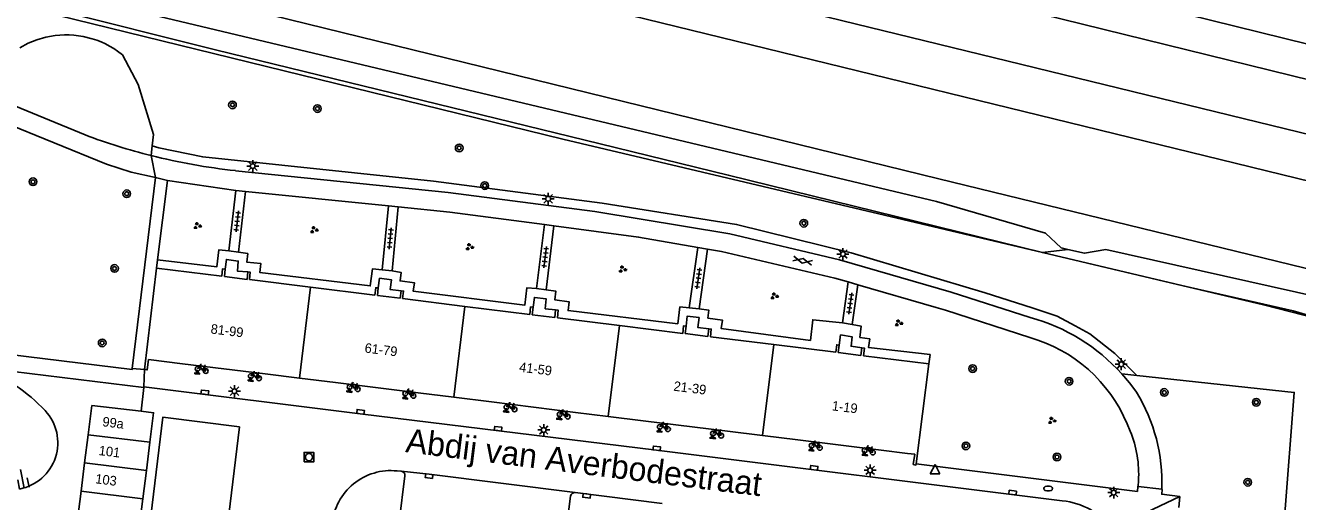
# Model space of a CAD drawing. Extents: x 131000 to 133014, y 396499 to 399001.
# Drawn here: x 131958.7 to 132091.5, y 397259.1 to 397308.8 of the extents above; entities that cross this region are included whole.
import ezdxf

# ---------------------------------------------------------------- set-up
doc = ezdxf.new("R2010")
doc.units = 0
for name, color, linetype in [('gg-afsc-hekwerk', 7, 'Continuous'), ('gg-anno-huisnummerreeks BGT', 7, 'Continuous'), ('gg-anno-openbare ruimte label', 7, 'Continuous'), ('gg-aspt-spoorlijn', 7, 'Continuous'), ('gg-bbg-bijgebouw', 7, 'Continuous'), ('gg-bbg-hoofdgebouw', 7, 'Continuous'), ('gg-bbg-toegangstrap', 7, 'Continuous'), ('gg-bbg-tussenscheiding', 7, 'Continuous'), ('gg-knt-bovenkant onderkant talud', 7, 'Continuous'), ('gg-knt-verharding', 7, 'Continuous'), ('gg-knt-verharding nz', 7, 'Continuous'), ('gt-grn-groengrens', 7, 'Continuous'), ('gt-grn-weggrens', 7, 'Continuous'), ('gt-symb-boom', 7, 'Continuous'), ('gt-symb-brandkraan', 7, 'Continuous'), ('gt-symb-fietsenrek', 7, 'Continuous'), ('gt-symb-gesloten verharding', 7, 'Continuous'), ('gt-symb-groenvak', 7, 'Continuous'), ('gt-symb-kolk', 7, 'Continuous'), ('gt-symb-lichtmast', 7, 'Continuous'), ('gt-symb-rioolschacht', 7, 'Continuous'), ('gt-symb-talud symbool', 7, 'Continuous'), ('gt-symb-tegel verharding', 7, 'Continuous'), ('gt-symb-waterafsluiter', 7, 'Continuous'), ('gx-grn-maaiveld', 7, 'Continuous')]:
    doc.layers.add(name, color=color, linetype=linetype)

# ---------------------------------------------------------------- blocks, each defined once
blk = doc.blocks.new('gt0-GRVAK')
at = {"layer": 'gt-symb-groenvak'}
for p, q in [((-0.11, 0.19), (-0.23, 0.24)), ((-0.18, 0.15), (0.09, 0.15)), ((-0.09, 0.21), (-0.16, 0.32)), ((-0.05, 0.21), (-0.05, 0.39)), ((0, 0.21), (0.06, 0.32)), ((0.02, 0.19), (0.13, 0.24)), ((0.26, -0.05), (0.2, 0.06)), ((0.3, -0.05), (0.3, 0.13)), ((0.35, -0.05), (0.41, 0.06)), ((-0.24, -0.23), (-0.36, -0.18)), ((-0.32, -0.26), (-0.05, -0.26)), ((-0.23, -0.21), (-0.29, -0.09)), ((-0.18, -0.2), (-0.18, -0.02)), ((-0.14, -0.21), (-0.07, -0.09)), ((-0.12, -0.23), (0, -0.18)), ((0.24, -0.07), (0.12, -0.02)), ((0.17, -0.11), (0.44, -0.11)), ((0.37, -0.07), (0.49, -0.02))]:
    blk.add_line(p, q, dxfattribs=at)
blk = doc.blocks.new('gt0-BOOM')
at = {"layer": 'gt-symb-boom'}
for radius in [0.4, 0.2]:
    blk.add_circle((0, 0), radius, dxfattribs=at)
blk = doc.blocks.new('gt0-TEG1')
at = {"layer": 'gt-symb-tegel verharding'}
for p, q in [((-1.12, 0), (1.12, 0)), ((-0.9, -0.25), (-0.9, 0.25)), ((-0.45, -0.25), (-0.45, 0.25)), ((0, -0.25), (0, 0.25)), ((0.45, -0.25), (0.45, 0.25)), ((0.9, -0.25), (0.9, 0.25))]:
    blk.add_line(p, q, dxfattribs=at)
blk = doc.blocks.new('gt0-LMAST')
at = {"layer": 'gt-symb-lichtmast'}
for p, q in [((-0.18, 0.17), (-0.45, 0.44)), ((-0.01, 0.25), (-0.01, 0.62)), ((0.17, 0.17), (0.44, 0.44)), ((-0.26, 0), (-0.63, 0)), ((-0.18, -0.18), (-0.45, -0.45)), ((-0.01, -0.25), (-0.01, -0.63)), ((0.44, -0.45), (0.17, -0.18)), ((0.24, 0), (0.62, 0))]:
    blk.add_line(p, q, dxfattribs=at)
blk.add_circle((-0.01, 0), 0.25, dxfattribs=at)
blk = doc.blocks.new('gt0-GESVH1')
at = {"layer": 'gt-symb-gesloten verharding'}
for p, q in [((-0.99, -0.26), (0.01, 0.24)), ((0.01, -0.26), (-0.99, 0.24)), ((0.01, 0.24), (1.01, -0.26)), ((1.01, 0.24), (0.01, -0.26))]:
    blk.add_line(p, q, dxfattribs=at)
blk = doc.blocks.new('gt0-FREK')
at = {"layer": 'gt-symb-fietsenrek'}
for p, q in [((0.26, 0.76), (0.29, 0.82)), ((0.54, 0.34), (0.26, 0.76)), ((0.29, 0.82), (0.77, 0.71)), ((0.77, 0.71), (0.54, 0.34)), ((0.76, 0.84), (0.87, 0.82)), ((0.77, 0.71), (0.84, 0.82)), ((0.89, 0.25), (0.77, 0.71))]:
    blk.add_line(p, q, dxfattribs=at)
for points in [[(-0.12, 0), (-0.05, 0.31), (0.05, 0.31), (0.12, 0)], [(0.04, 0.48), (0.23, 0.71), (0.26, 0.76)], [(0.29, 0.82), (0.36, 0.94), (0.45, 0.93)], [(0.54, 0.34), (0.56, 0.31), (0.89, 0.25)]]:
    blk.add_lwpolyline(points, dxfattribs=at)
for centre in [(0.04, 0.48), (0.89, 0.25)]:
    blk.add_circle(centre, 0.252, dxfattribs=at)
blk = doc.blocks.new('gt0-KOLK')
at = {"layer": 'gt-symb-kolk'}
blk.add_lwpolyline([(0, 0), (0.38, 0), (0.38, 0.4), (-0.38, 0.4), (-0.38, 0), (0, 0)], dxfattribs=at)
blk = doc.blocks.new('gt0-RS')
at = {"layer": 'gt-symb-rioolschacht'}
blk.add_lwpolyline([(-0.5, -0.5), (0.5, -0.5), (0.5, 0.5), (-0.5, 0.5)], close=True, dxfattribs=at)
blk.add_circle((0, 0), 0.375, dxfattribs=at)
blk = doc.blocks.new('gt0-TALUD_1')
at = {"layer": 'gt-symb-talud symbool'}
for p, q in [((0, -1), (0, 0)), ((-1, -1), (-1, 0)), ((-0.5, -2), (-0.5, 0)), ((0.5, -2), (0.5, 0)), ((1, -1), (1, 0))]:
    blk.add_line(p, q, dxfattribs=at)
blk = doc.blocks.new('gt0-WAFSL')
at = {"layer": 'gt-symb-waterafsluiter'}
for p, q in [((-0.5, -0.33), (0, 0.67)), ((0, 0.67), (0.5, -0.33)), ((0.5, -0.33), (-0.5, -0.33))]:
    blk.add_line(p, q, dxfattribs=at)
blk = doc.blocks.new('gt0-BR')
at = {"layer": 'gt-symb-brandkraan'}
for centre, radius, start, end in [((-0.24, 0), 0.206, 107.5669, 252.4331), ((0.6, -2.66), 3, 106.892, 107.5669), ((0, -0.69), 0.938, 73.108, 106.892), ((-0.6, -2.66), 3, 72.4331, 73.108), ((0.24, 0), 0.206, 287.567, 72.4331), ((0.6, 2.66), 3, 252.4331, 253.108), ((0, 0.69), 0.938, 253.108, 286.8921), ((-0.6, 2.66), 3, 286.8921, 287.567)]:
    blk.add_arc(centre, radius, start, end, dxfattribs=at)

msp = doc.modelspace()

# ---------------------------------------------------------------- linework, layer by layer
at = {"layer": 'gg-afsc-hekwerk'}
for points in [[(132064.86, 397285.11), (132014.81, 397296.96), (131960.2, 397310.36), (131916.36, 397323.12), (131885.21, 397331.93), (131818.58, 397347.94), (131796.93, 397358.57), (131757.49, 397368.12)], [(132092.54, 397274.67), (132093.52, 397278.28), (132091.05, 397279.01), (132079.55, 397281.65), (132064.86, 397285.11), (132032.08, 397293.2), (132018.71, 397296.47), (131978.57, 397306.29), (131961.61, 397310.54), (131944.56, 397315.17)]]:
    msp.add_lwpolyline(points, dxfattribs=at)
at = {"layer": 'gg-aspt-spoorlijn'}
for p, q in [((131847.44, 397357.42), (132096.65, 397296.45)), ((131887.73, 397342.73), (132096.08, 397291.73))]:
    msp.add_line(p, q, dxfattribs=at)
for points in [[(131730.42, 397395.68), (131868.94, 397361.74), (131903.17, 397353.17), (132046.72, 397318.2), (132097.77, 397305.58)], [(131801.87, 397374.27), (132045.13, 397314.89), (132097.33, 397301.98)], [(131887.31, 397340.97), (131902.34, 397335.61), (131915.23, 397330.83), (131926.07, 397326.76), (131940.21, 397321.94), (131944.82, 397320.43), (131952.04, 397318.22), (131969.79, 397313.52), (132054.06, 397292.8), (132094.99, 397282.82)]]:
    msp.add_lwpolyline(points, dxfattribs=at)
at = {"layer": 'gg-bbg-bijgebouw'}
for p, q in [((131965.27, 397266.09), (131965.65, 397269.14)), ((131965.65, 397269.14), (131970.79, 397268.53)), ((131964.9, 397263.14), (131965.27, 397266.09)), ((131971.71, 397265.3), (131971.34, 397262.35)), ((131964.53, 397260.19), (131964.9, 397263.14)), ((131971.34, 397262.35), (131970.97, 397259.4)), ((131964.16, 397257.24), (131964.53, 397260.19)), ((131970.97, 397259.4), (131970.6, 397256.45))]:
    msp.add_line(p, q, dxfattribs=at)
msp.add_lwpolyline([(131970.79, 397268.53), (131972.09, 397268.38), (131971.71, 397265.3)], dxfattribs=at)
at = {"layer": 'gg-bbg-hoofdgebouw'}
for p, q in [((131971.13, 397272.9), (131972.41, 397283.48)), ((131972.41, 397283.48), (131979.22, 397282.64)), ((131979.48, 397282.6), (131979.57, 397283.38)), ((131981.92, 397283.08), (131981.85, 397282.31)), ((131981.85, 397282.31), (131979.48, 397282.6)), ((131988.47, 397281.49), (131982.12, 397282.28)), ((131995.2, 397280.65), (131988.47, 397281.49)), ((131995.47, 397280.62), (131995.55, 397281.41)), ((131997.83, 397280.33), (131995.47, 397280.62)), ((131997.92, 397281.12), (131997.83, 397280.33)), ((132004.59, 397279.49), (131998.09, 397280.3)), ((132004.59, 397279.49), (132011.35, 397278.65)), ((132011.61, 397278.62), (132011.7, 397279.41)), ((132014.06, 397279.12), (132013.97, 397278.33)), ((132011.61, 397278.62), (132013.97, 397278.33)), ((132014.24, 397278.3), (132020.71, 397277.49)), ((132020.71, 397277.49), (132027.32, 397276.67)), ((132027.58, 397276.64), (132027.68, 397277.43)), ((132027.58, 397276.64), (132029.94, 397276.35)), ((132030.04, 397277.14), (132029.94, 397276.35)), ((132030.21, 397276.32), (132036.82, 397275.5)), ((132036.82, 397275.5), (132043.3, 397274.69)), ((132043.66, 397275.45), (132043.56, 397274.66)), ((132045.92, 397274.37), (132046.03, 397275.16)), ((132043.56, 397274.66), (132045.92, 397274.37)), ((132053.01, 397273.49), (132046.18, 397274.34)), ((131971.13, 397272.9), (131971.32, 397272.88)), ((131975.13, 397273.5), (131983.74, 397272.43)), ((131983.74, 397272.43), (131987.31, 397271.99)), ((132051.67, 397263.03), (132053.01, 397273.49)), ((131987.31, 397271.99), (131991.07, 397271.53)), ((131991.07, 397271.53), (131999.72, 397270.46)), ((132003.42, 397270), (131999.72, 397270.46)), ((132007.38, 397269.51), (132003.42, 397270)), ((132016.13, 397268.42), (132007.38, 397269.51)), ((132019.54, 397268), (132016.13, 397268.42)), ((132023.18, 397267.55), (132019.54, 397268)), ((132031.99, 397266.46), (132023.18, 397267.55)), ((132035.66, 397266.01), (132031.99, 397266.46)), ((132039.32, 397265.55), (132035.66, 397266.01)), ((132048.03, 397264.47), (132039.32, 397265.55)), ((132050.77, 397264.14), (132048.03, 397264.47))]:
    msp.add_line(p, q, dxfattribs=at)
for points in [[(131979.22, 397282.64), (131979.3, 397283.41), (131979.57, 397283.38)], [(131982.12, 397282.28), (131982.18, 397283.06), (131981.92, 397283.08)], [(131995.55, 397281.41), (131995.28, 397281.43), (131995.2, 397280.65)], [(131998.09, 397280.3), (131998.18, 397281.09), (131997.92, 397281.12)], [(132011.7, 397279.41), (132011.44, 397279.44), (132011.35, 397278.65)], [(132014.24, 397278.3), (132014.33, 397279.09), (132014.06, 397279.12)], [(132027.68, 397277.43), (132027.41, 397277.47), (132027.32, 397276.67)], [(132030.21, 397276.32), (132030.3, 397277.11), (132030.04, 397277.14)], [(132043.3, 397274.69), (132043.39, 397275.49), (132043.66, 397275.45)], [(132046.03, 397275.16), (132046.29, 397275.13), (132046.18, 397274.34)], [(131971.32, 397272.88), (131971.43, 397272.86), (131971.57, 397273.94), (131975.13, 397273.5)], [(132051.67, 397263.03), (132051.66, 397262.92), (132051.38, 397262.98), (132051.54, 397264.04), (132050.77, 397264.14)]]:
    msp.add_lwpolyline(points, dxfattribs=at)
at = {"layer": 'gg-bbg-toegangstrap'}
for points in [[(131979.57, 397283.38), (131979.69, 397284.39), (131980.93, 397284.22), (131980.84, 397283.18), (131981.92, 397283.08)], [(131995.55, 397281.41), (131995.69, 397282.43), (131996.92, 397282.27), (131996.8, 397281.25), (131997.92, 397281.12)], [(132011.7, 397279.41), (132011.84, 397280.42), (132013.08, 397280.26), (132012.97, 397279.24), (132014.06, 397279.12)], [(132027.68, 397277.43), (132027.8, 397278.47), (132029.02, 397278.32), (132028.9, 397277.28), (132030.04, 397277.14)], [(132043.66, 397275.45), (132043.8, 397276.51), (132045.02, 397276.3), (132044.89, 397275.32), (132046.03, 397275.16)]]:
    msp.add_lwpolyline(points, dxfattribs=at)
at = {"layer": 'gg-bbg-tussenscheiding'}
for p, q in [((131987.31, 397271.99), (131988.47, 397281.49)), ((132003.42, 397270), (132004.59, 397279.49)), ((132019.54, 397268), (132020.71, 397277.49)), ((132035.66, 397266.01), (132036.82, 397275.5)), ((131971.71, 397265.3), (131965.27, 397266.09)), ((131971.34, 397262.35), (131964.9, 397263.14)), ((131970.97, 397259.4), (131964.53, 397260.19))]:
    msp.add_line(p, q, dxfattribs=at)
at = {"layer": 'gg-knt-bovenkant onderkant talud'}
for centre, radius, start, end in [((131947.87, 397256.55), 17.66, 43.041, 69.3814), ((131957.18, 397265.25), 4.92, 280.8817, 42.9214)]:
    msp.add_arc(centre, radius, start, end, dxfattribs=at)
at = {"layer": 'gg-knt-verharding'}
for p, q in [((131964.95, 397297.39), (131954.21, 397301.82)), ((131972.3, 397292.94), (131969.87, 397273.01)), ((131972.3, 397292.94), (131973.56, 397292.62)), ((131972.52, 397284.35), (131973.56, 397292.62)), ((131973.56, 397292.62), (131980.69, 397291.59)), ((131980.69, 397291.59), (131979.94, 397285.3)), ((131980.69, 397291.59), (131981.7, 397291.48)), ((131980.96, 397285.14), (131981.7, 397291.48)), ((131981.7, 397291.48), (131996.6, 397289.98)), ((131996.6, 397289.98), (131995.96, 397283.3)), ((131996.6, 397289.98), (131997.61, 397289.88)), ((131996.99, 397283.19), (131997.61, 397289.88)), ((132012.88, 397288.03), (132012.05, 397281.34)), ((132012.88, 397288.03), (132013.88, 397287.9)), ((132013.08, 397281.2), (132013.88, 397287.9)), ((132028.9, 397285.65), (132028.01, 397279.35)), ((132028.9, 397285.65), (132029.89, 397285.47)), ((132029.05, 397279.22), (132029.89, 397285.47)), ((132044.6, 397282.04), (132043.99, 397277.76)), ((132044.6, 397282.04), (132045.59, 397281.75)), ((132045.59, 397281.75), (132045.01, 397277.6)), ((132045.59, 397281.75), (132053.77, 397279.38)), ((132053.77, 397279.38), (132054.75, 397279.09)), ((132054.75, 397279.09), (132063.55, 397276.23)), ((131954.09, 397273.08), (131971.08, 397271.02)), ((131971.08, 397271.02), (131970.79, 397268.53)), ((131971.09, 397271.1), (131971.08, 397271.02)), ((132073.71, 397267.22), (132074.03, 397266.45)), ((131997.94, 397262.28), (131997.51, 397262.3)), ((131997.74, 397257), (131998.33, 397261.79)), ((132074.89, 397261.29), (132074.85, 397260.68)), ((132074.85, 397260.68), (132077.32, 397260.39)), ((132015.61, 397259.66), (132015.01, 397254.86)), ((132025.19, 397258.91), (132016.11, 397260.05)), ((132079.2, 397259.65), (132079.09, 397258.5))]:
    msp.add_line(p, q, dxfattribs=at)
for points in [[(131972.3, 397292.94), (131969.77, 397293.49), (131967.19, 397294.33), (131950.77, 397301.01), (131947.28, 397302.59)], [(131980.64, 397293.66), (132002.84, 397291.38), (132018.14, 397289.39), (132032.24, 397287.06), (132043.67, 397284.34), (132055.33, 397280.98), (132063.58, 397278.34)], [(132012.88, 397288.03), (132003, 397289.34), (131997.61, 397289.88)], [(132013.88, 397287.9), (132022.71, 397286.73), (132028.9, 397285.65)], [(131979.94, 397285.3), (131978.92, 397285.41), (131978.69, 397283.61), (131972.52, 397284.35)], [(131995.96, 397283.3), (131994.95, 397283.42), (131994.7, 397281.63), (131983.18, 397283.04), (131983.3, 397283.96), (131981.82, 397284.12), (131981.93, 397285.01), (131980.96, 397285.14)], [(132029.89, 397285.47), (132031.38, 397285.21), (132043.21, 397282.44), (132044.6, 397282.04)], [(132012.05, 397281.34), (132011.05, 397281.41), (132010.85, 397279.62), (131999.2, 397281.07), (131999.31, 397281.96), (131997.83, 397282.14), (131997.93, 397283.03), (131996.99, 397283.19)], [(132028.01, 397279.35), (132027.02, 397279.43), (132026.8, 397277.67), (132015.36, 397279.05), (132015.47, 397279.95), (132013.96, 397280.18), (132014.09, 397281.07), (132013.08, 397281.2)], [(132043.99, 397277.76), (132040.9, 397278.1), (132040.65, 397275.94), (132031.34, 397277.17), (132031.46, 397278.06), (132029.95, 397278.26), (132030.05, 397279.09), (132029.05, 397279.22)], [(131941.38, 397277.76), (131944, 397276.05), (131969.86, 397272.91), (131969.87, 397273.01)], [(132045.01, 397277.6), (132045.94, 397277.43), (132045.81, 397276.24), (132046.84, 397276.09), (132046.72, 397275.18), (132053.13, 397274.45)], [(132073.16, 397272.45), (132073.96, 397271.5), (132074.7, 397270.51)], [(132066.94, 397259.2), (132024.59, 397264.46), (131993.67, 397268.28), (131971.09, 397271.1)], [(132051.67, 397263.03), (132074.78, 397260.17), (132074.82, 397260.68), (132074.85, 397260.68)], [(132077.32, 397260.39), (132077.36, 397260.38), (132077.31, 397259.87), (132079.2, 397259.65)]]:
    msp.add_lwpolyline(points, dxfattribs=at)
for centre, radius, start, end in [((131987.6, 397357.75), 64.47, 249.4282, 255.8458), ((131987.56, 397357.65), 64.36, 255.8646, 263.8307), ((132058.28, 397259), 20.05, 42.1024, 74.6753), ((132059.35, 397261.26), 15.54, 22.5339, 74.3322), ((132059.22, 397261.11), 18.11, 357.7133, 31.2813), ((132063.13, 397261.98), 11.78, 356.6381, 22.2866), ((131996.84, 397256.21), 6.13, 83.7229, 174.7297), ((131997.89, 397261.84), 0.443, 354.2014, 83.5491), ((132016.06, 397259.59), 0.464, 84.7262, 171.2135), ((132066.06, 397251.26), 7.98, 39.359, 83.6721)]:
    msp.add_arc(centre, radius, start, end, dxfattribs=at)
at = {"layer": 'gg-knt-verharding nz'}
for points in [[(131976.4, 397272.45), (131976.89, 397272.41), (131976.9, 397272.51), (131976.4, 397272.55), (131976.4, 397272.45)], [(131981.96, 397271.72), (131982.47, 397271.65), (131982.48, 397271.75), (131981.97, 397271.82), (131981.96, 397271.72)], [(131992.26, 397270.57), (131992.77, 397270.51), (131992.79, 397270.61), (131992.27, 397270.67), (131992.26, 397270.57)], [(131998.1, 397269.86), (131998.6, 397269.8), (131998.61, 397269.9), (131998.11, 397269.96), (131998.1, 397269.86)], [(132009.14, 397268.41), (132008.62, 397268.48), (132008.64, 397268.58), (132009.16, 397268.5), (132009.14, 397268.41)], [(131979.4, 397253.13), (131981.06, 397266.91), (131973.06, 397267.91), (131971.4, 397254.13), (131979.4, 397253.13)], [(132014.69, 397267.65), (132014.17, 397267.7), (132014.18, 397267.8), (132014.7, 397267.75), (132014.69, 397267.65)], [(132025.15, 397266.34), (132024.65, 397266.4), (132024.67, 397266.5), (132025.17, 397266.43), (132025.15, 397266.34)], [(132030.72, 397265.66), (132030.18, 397265.72), (132030.19, 397265.82), (132030.73, 397265.75), (132030.72, 397265.66)], [(132040.98, 397264.38), (132040.51, 397264.43), (132040.52, 397264.53), (132040.99, 397264.48), (132040.98, 397264.38)], [(132046.58, 397263.89), (132046.07, 397263.95), (132046.08, 397264.05), (132046.59, 397263.99), (132046.58, 397263.89)], [(132016.11, 397260.05), (132000.87, 397261.96), (131997.94, 397262.28)]]:
    msp.add_lwpolyline(points, dxfattribs=at)
at = {"layer": 'gt-grn-groengrens'}
for p, q in [((131971.95, 397296.27), (131971.84, 397295.24)), ((132073.16, 397272.45), (132074.72, 397272.28))]:
    msp.add_line(p, q, dxfattribs=at)
for points in [[(131958.14, 397306.49), (131959, 397306.96), (131959.92, 397307.33), (131960.85, 397307.6), (131961.82, 397307.77), (131962.31, 397307.81), (131962.8, 397307.84), (131963.28, 397307.83), (131963.77, 397307.8), (131964.75, 397307.67), (131965.7, 397307.43), (131966.16, 397307.28), (131966.62, 397307.1), (131967.07, 397306.89), (131967.51, 397306.66), (131967.93, 397306.41), (131968.33, 397306.15), (131968.86, 397305.75), (131970.48, 397302.67), (131972.07, 397297.42), (131971.95, 397296.27)], [(132074.72, 397272.28), (132072.43, 397274.57), (132069.8, 397276.62), (132068.28, 397277.47), (132066.39, 397278.45), (132063.8, 397279.33), (132058.87, 397280.9), (132044.89, 397285.08), (132032.94, 397288.05), (132018.93, 397290.25), (132001.31, 397292.58), (131977.23, 397295.1), (131972.65, 397296.04), (131971.95, 397296.27)], [(132074.72, 397272.28), (132091.15, 397270.51), (132090.13, 397257.41)]]:
    msp.add_lwpolyline(points, dxfattribs=at)
at = {"layer": 'gt-grn-weggrens'}
for p, q in [((131972.3, 397292.94), (131971.84, 397295.24)), ((131972.41, 397283.48), (131972.52, 397284.35)), ((131979.94, 397285.3), (131980.96, 397285.14)), ((131995.96, 397283.3), (131996.99, 397283.19)), ((132012.05, 397281.34), (132013.08, 397281.2)), ((132028.01, 397279.35), (132029.05, 397279.22)), ((132043.99, 397277.76), (132045.01, 397277.6)), ((132053.01, 397273.49), (132053.13, 397274.45)), ((131969.87, 397273.01), (131971.13, 397272.9)), ((131971.09, 397271.1), (131971.13, 397272.9)), ((132079.2, 397259.65), (132072.23, 397256.32))]:
    msp.add_line(p, q, dxfattribs=at)
at = {"layer": 'gx-grn-maaiveld'}
msp.add_line((132064.86, 397285.11), (132067.5, 397285.44), dxfattribs=at)
for points in [[(131732.99, 397381.46), (131760.61, 397374.82), (131759.58, 397370.66), (131791.94, 397362.64), (131854.61, 397347.81), (131886.27, 397338.16), (131925.11, 397323.92), (131939.26, 397319.1), (131943.91, 397317.57), (131951.22, 397315.33), (131969.05, 397310.62), (132053.8, 397290.43), (132065.2, 397287.12), (132066.83, 397285.59), (132067.5, 397285.44)], [(132064.86, 397285.11), (132087.92, 397279.66), (132093.51, 397278.21), (132092.79, 397275.37)], [(132067.5, 397285.44), (132069.26, 397285.04), (132071.48, 397285.42), (132093.7, 397280.44)]]:
    msp.add_lwpolyline(points, dxfattribs=at)

# ---------------------------------------------------------------- block references
at = {"layer": 'gt-symb-boom'}
for p in [(131980.33, 397300.53), (132003.99, 397296.03), (131959.51, 397292.5), (132006.66, 397292.1), (131969.29, 397291.25), (132039.96, 397288.17), (131968.02, 397283.45), (131966.73, 397275.67), (132057.58, 397272.99), (132067.65, 397271.67), (132056.88, 397264.92), (132066.38, 397263.76)]:
    msp.add_blockref('gt0-BOOM', p, dxfattribs=at)
for p, rotation in [((131989.19, 397300.14), -7.068140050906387), ((132077.58, 397270.5), -6.087008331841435), ((132087.18, 397269.47), -6.087008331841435), ((132086.29, 397261.12), -6.087008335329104)]:
    msp.add_blockref('gt0-BOOM', p, dxfattribs=dict(at, rotation=rotation))
at = {"layer": 'gt-symb-brandkraan'}
msp.add_blockref('gt0-BR', (132065.46, 397260.47), dxfattribs=at)
at = {"layer": 'gt-symb-fietsenrek'}
for p in [(131976.65, 397272.49), (131982.21, 397271.73), (131992.51, 397270.59), (131998.32, 397269.9), (132008.88, 397268.49), (132014.43, 397267.73), (132024.89, 397266.42), (132030.44, 397265.74), (132040.74, 397264.47), (132046.27, 397263.98)]:
    msp.add_blockref('gt0-FREK', p, dxfattribs=at)
at = {"layer": 'gt-symb-gesloten verharding', "rotation": -13.174926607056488}
msp.add_blockref('gt0-GESVH1', (132039.84, 397284.27), dxfattribs=at)
at = {"layer": 'gt-symb-groenvak'}
for p in [(131976.65, 397287.9), (131988.83, 397287.48), (132005.06, 397285.69), (132021.03, 397283.36), (132036.87, 397280.56), (132049.84, 397277.74), (132065.84, 397267.56)]:
    msp.add_blockref('gt0-GRVAK', p, dxfattribs=at)
at = {"layer": 'gt-symb-kolk'}
for p, rotation in [((131977.42, 397270.31), -6.9978950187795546), ((131993.67, 397268.28), -6.9978950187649), ((132008.03, 397266.51), -6.9978950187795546), ((132024.59, 397264.46), -6.9978950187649), ((132000.87, 397261.96), 173.0021049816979), ((132041.01, 397262.43), -6.997895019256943), ((132017.32, 397259.9), 173.00210498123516), ((132061.73, 397259.84), -6.9978950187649)]:
    msp.add_blockref('gt0-KOLK', p, dxfattribs=dict(at, rotation=rotation))
at = {"layer": 'gt-symb-lichtmast'}
for p in [(131982.45, 397294.14), (131980.54, 397270.63), (132012.82, 397266.58), (132046.89, 397262.37), (132072.31, 397260.04)]:
    msp.add_blockref('gt0-LMAST', p, dxfattribs=at)
at = {"layer": 'gt-symb-lichtmast', "rotation": 90}
for p in [(132013.28, 397290.73), (132044.04, 397284.96), (132073.09, 397273.45)]:
    msp.add_blockref('gt0-LMAST', p, dxfattribs=at)
at = {"layer": 'gt-symb-rioolschacht'}
msp.add_blockref('gt0-RS', (131988.31, 397263.74), dxfattribs=at)
at = {"layer": 'gt-symb-talud symbool', "xscale": 1.0004024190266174, "yscale": 1.0004024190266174, "rotation": -168.99333582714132}
msp.add_blockref('gt0-TALUD_1', (131958.11, 397260.41), dxfattribs=at)
at = {"layer": 'gt-symb-tegel verharding'}
for p, rotation in [((131980.83, 397288.37), 83.3370363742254), ((131996.79, 397286.59), 84.72259391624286), ((132012.97, 397284.62), 83.16632765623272), ((132028.96, 397282.42), 82.35613021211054), ((132044.8, 397279.79), 82.00768607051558)]:
    msp.add_blockref('gt0-TEG1', p, dxfattribs=dict(at, rotation=rotation))
at = {"layer": 'gt-symb-waterafsluiter'}
msp.add_blockref('gt0-WAFSL', (132053.66, 397262.32), dxfattribs=at)

# ---------------------------------------------------------------- texts
at = {"layer": 'gg-anno-huisnummerreeks BGT'}
for s, p in [('81-99', (131978.01, 397276.67)), ('61-79', (131994.08, 397274.68)), ('41-59', (132010.21, 397272.68)), ('21-39', (132026.32, 397270.69)), ('1-19', (132042.85, 397268.64)), ('99a', (131966.71, 397266.98)), ('101', (131966.33, 397263.97)), ('103', (131965.97, 397261.02))]:
    msp.add_text(s, height=1, rotation=352.9, dxfattribs=at).set_placement(p)
at = {"layer": 'gg-anno-openbare ruimte label'}
msp.add_text('Abdij van Averbodestraat', height=2.5, rotation=352.9, dxfattribs=at).set_placement((131998.32, 397264.28))

doc.saveas('drawing.dxf')
